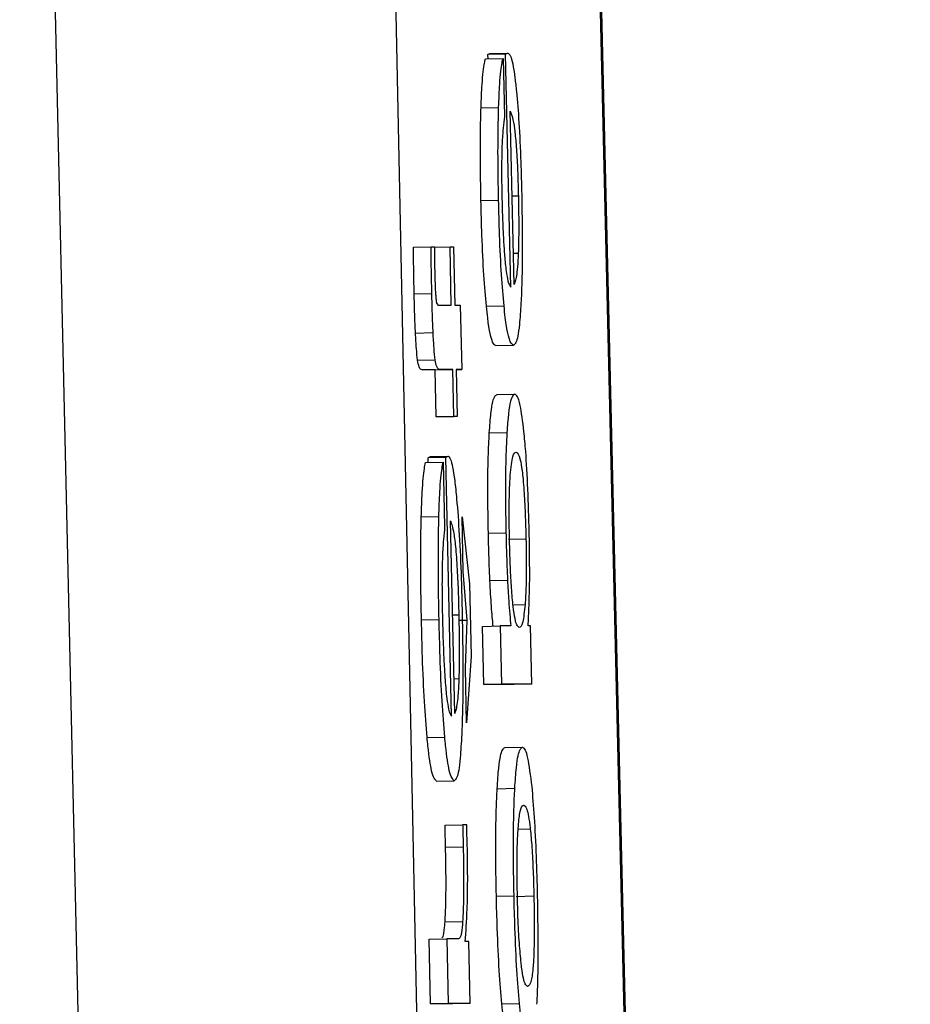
# Model space of a CAD drawing. Header units: inches. Extents: x 170 to 288, y 234 to 248.
# Tile 411 of 480: x 256.39484 to 256.40146, y 244.00317 to 244.01048. Entities that reach past the tile are written whole.
import ezdxf

# ---------------------------------------------------------------- set-up
doc = ezdxf.new("R2010")
doc.units = ezdxf.units.IN
doc.header["$LTSCALE"] = 0.25
doc.header["$MEASUREMENT"] = 0
doc.layers.add('STANDARD Z GUIDE MOTOR RH', color=7, linetype='Continuous')

msp = doc.modelspace()

# ---------------------------------------------------------------- linework, layer by layer
at = {"layer": 'STANDARD Z GUIDE MOTOR RH'}
for p, q in [((256.3972877, 243.9141631), (256.394841, 244.0222833)), ((256.3973944, 244.0222407), (256.3996175, 243.9141485)), ((256.3988731, 244.022257), (256.4014422, 243.9141547)), ((256.4014554, 243.9141489), (256.3988866, 244.022241)), ((256.3983002, 244.0101845), (256.3984313, 244.0101874)), ((256.3984495, 244.0102188), (256.3983184, 244.0102159)), ((256.3983193, 244.0101849), (256.3983184, 244.0102159)), ((256.3983359, 244.0102249), (256.398467, 244.0102278)), ((256.3984313, 244.0101874), (256.3984407, 244.0097564)), ((256.3984877, 244.0084905), (256.3984495, 244.0102188)), ((256.3982671, 244.0098214), (256.3983982, 244.0098243)), ((256.3985127, 244.0085085), (256.3984839, 244.0097969)), ((256.3985446, 244.0091661), (256.398498, 244.0091651)), ((256.3982668, 244.009134), (256.3983975, 244.0091369)), ((256.3977646, 244.0087858), (256.3978957, 244.0087887)), ((256.3978957, 244.0087887), (256.3979207, 244.0087887)), ((256.3979207, 244.0087862), (256.3980368, 244.0087887)), ((256.3980368, 244.0087887), (256.3980621, 244.0087888)), ((256.3980465, 244.0083573), (256.3980368, 244.0087887)), ((256.3980621, 244.0087888), (256.3980715, 244.0083573)), ((256.398544, 244.0087397), (256.3985074, 244.0087389)), ((256.3977708, 244.0084391), (256.3979019, 244.008442)), ((256.3979467, 244.0083573), (256.3980465, 244.0083573)), ((256.3980715, 244.0083573), (256.3981128, 244.0083573)), ((256.3981128, 244.0083573), (256.3981235, 244.0078785)), ((256.3983068, 244.0083478), (256.3984379, 244.0083507)), ((256.3977805, 244.0081494), (256.3979113, 244.0081523)), ((256.3983766, 244.0080566), (256.3985077, 244.0080596)), ((256.3977962, 244.0079473), (256.397927, 244.0079502)), ((256.3978303, 244.0078755), (256.3979614, 244.0078784)), ((256.397926, 244.0078755), (256.3978303, 244.0078755)), ((256.397926, 244.0078755), (256.3980571, 244.0078784)), ((256.3979338, 244.0075264), (256.397926, 244.0078755)), ((256.3980571, 244.0078784), (256.3979614, 244.0078784)), ((256.3980649, 244.0075293), (256.3980571, 244.0078784)), ((256.3980822, 244.0078785), (256.39809, 244.0075293)), ((256.3981235, 244.0078785), (256.3980822, 244.0078785)), ((256.3980822, 244.0078775), (256.3981235, 244.0078785)), ((256.3983866, 244.007693), (256.3985174, 244.0076959)), ((256.3979338, 244.0075264), (256.3980649, 244.0075293)), ((256.3979592, 244.0075264), (256.3979338, 244.0075264)), ((256.39809, 244.0075293), (256.3979592, 244.0075264)), ((256.39809, 244.0075293), (256.3980649, 244.0075293)), ((256.3983287, 244.0074079), (256.3984595, 244.0074109)), ((256.3978556, 244.0071872), (256.3979864, 244.0071901)), ((256.3980049, 244.007225), (256.3978738, 244.0072221)), ((256.3978747, 244.0071876), (256.3978738, 244.0072221)), ((256.3978913, 244.0072321), (256.3980221, 244.007235)), ((256.3979864, 244.0071901), (256.3979971, 244.0067112)), ((256.3980474, 244.0053046), (256.3980049, 244.007225)), ((256.3978234, 244.0067837), (256.3979542, 244.0067867)), ((256.3980721, 244.0053246), (256.3980402, 244.0067561)), ((256.398126, 244.0067836), (256.3981813, 244.0062873)), ((256.398135, 244.0063796), (256.398126, 244.0067836)), ((256.3983215, 244.0066627), (256.3984523, 244.0066657)), ((256.3986009, 244.0066185), (256.3984701, 244.0066156)), ((256.3981654, 244.0060179), (256.398135, 244.0063796)), ((256.3983331, 244.0063126), (256.3984639, 244.0063155)), ((256.3981813, 244.0062873), (256.3981932, 244.0057511)), ((256.3985105, 244.0061318), (256.3985944, 244.0061336)), ((256.3978247, 244.00602), (256.3979554, 244.0060229)), ((256.3981022, 244.0060553), (256.3980559, 244.0060543)), ((256.3981034, 244.0060166), (256.3981654, 244.0060179)), ((256.398151, 244.0056613), (256.3981654, 244.0060179)), ((256.398278, 244.0059714), (256.3984088, 244.0059743)), ((256.3982874, 244.0055404), (256.398278, 244.0059714)), ((256.3984088, 244.0059743), (256.3984185, 244.0055433)), ((256.3984889, 244.0059743), (256.3984088, 244.0059743)), ((256.3986357, 244.0059744), (256.3986169, 244.0059744)), ((256.398645, 244.0055434), (256.3986357, 244.0059744)), ((256.3981932, 244.0057511), (256.3981598, 244.0052548)), ((256.3981598, 244.0052548), (256.398151, 244.0056613)), ((256.3981028, 244.0055815), (256.3980665, 244.0055807)), ((256.3982874, 244.0055404), (256.3984185, 244.0055433)), ((256.3985143, 244.0055405), (256.3982874, 244.0055404)), ((256.398645, 244.0055434), (256.3984185, 244.0055433)), ((256.398645, 244.0055434), (256.3985143, 244.0055405)), ((256.3978669, 244.0051464), (256.3979977, 244.0051493)), ((256.3984442, 244.0050713), (256.398575, 244.0050743)), ((256.3979373, 244.0048229), (256.3980681, 244.0048258)), ((256.3983869, 244.0047666), (256.398518, 244.0047695)), ((256.3979999, 244.0044962), (256.3981307, 244.0044991)), ((256.3981607, 244.0044991), (256.3981307, 244.0044991)), ((256.3986331, 244.004466), (256.3985374, 244.0044639)), ((256.3980039, 244.0043316), (256.3981347, 244.0043345)), ((256.398381, 244.0039692), (256.3985121, 244.0039721)), ((256.3985286, 244.003967), (256.3986597, 244.0039699)), ((256.3979999, 244.0037776), (256.3981307, 244.0037805)), ((256.3978819, 244.0036482), (256.3980127, 244.0036511)), ((256.3978925, 244.0031694), (256.3978819, 244.0036482)), ((256.3980127, 244.0036511), (256.3980233, 244.0031723)), ((256.3980987, 244.0036511), (256.3980127, 244.0036511)), ((256.3981763, 244.0036312), (256.3981501, 244.0036312)), ((256.3981867, 244.0031723), (256.3981763, 244.0036312)), ((256.3978925, 244.0031694), (256.3980233, 244.0031723)), ((256.3980556, 244.0031694), (256.3978925, 244.0031694)), ((256.3981867, 244.0031723), (256.3980233, 244.0031723)), ((256.3981867, 244.0031723), (256.3980556, 244.0031694)), ((256.3984223, 244.0031695), (256.398553, 244.0031724))]:
    msp.add_line(p, q, dxfattribs=at)
for points, knots in [([(256.3982671, 244.0098214), (256.3982695, 244.0098826), (256.3982755, 244.0100319), (256.3982884, 244.01014), (256.3982977, 244.010175), (256.3983002, 244.0101845)], [0, 0, 0, 0, 0.336263, 0.819983, 1, 1, 1, 1]), ([(256.3983184, 244.0102159), (256.3983213, 244.010218), (256.3983271, 244.0102222), (256.3983332, 244.010224), (256.3983362, 244.0102249)], [0, 0, 0, 0, 0.499956, 1, 1, 1, 1]), ([(256.3983982, 244.0098243), (256.3984007, 244.0098855), (256.3984067, 244.0100348), (256.3984189, 244.0101429), (256.3984287, 244.0101779), (256.3984313, 244.0101874)], [0, 0, 0, 0, 0.336261, 0.819962, 1, 1, 1, 1]), ([(256.3984495, 244.0102188), (256.3984524, 244.0102209), (256.3984582, 244.0102251), (256.3984641, 244.0102269), (256.398467, 244.0102278)], [0, 0, 0, 0, 0.4999885, 1, 1, 1, 1]), ([(256.398467, 244.0102278), (256.3984733, 244.0102238), (256.3984902, 244.0102129), (256.3985122, 244.0101104), (256.3985265, 244.009977), (256.3985302, 244.0099421)], [0, 0, 0, 0, 0.305663, 0.818268, 1, 1, 1, 1]), ([(256.3985302, 244.0099421), (256.3985367, 244.0098697), (256.3985496, 244.0097244), (256.3985624, 244.0094443), (256.3985672, 244.0092578), (256.3985693, 244.0091774)], [0, 0, 0, 0, 0.361493, 0.724529, 1, 1, 1, 1]), ([(256.3982668, 244.009134), (256.3982653, 244.0092139), (256.3982618, 244.0094022), (256.3982622, 244.0096411), (256.3982658, 244.0097733), (256.3982671, 244.0098214)], [0, 0, 0, 0, 0.31952, 0.752524, 1, 1, 1, 1]), ([(256.3983975, 244.0091369), (256.398396, 244.0092169), (256.3983925, 244.0094051), (256.3983934, 244.009644), (256.3983969, 244.0097762), (256.3983982, 244.0098243)], [0, 0, 0, 0, 0.319512, 0.752467, 1, 1, 1, 1]), ([(256.3984407, 244.0097564), (256.3984375, 244.00973), (256.3984309, 244.0096767), (256.398426, 244.0095973), (256.3984235, 244.0095572)], [0, 0, 0, 0, 0.496137, 1, 1, 1, 1]), ([(256.3984839, 244.0097969), (256.3984948, 244.0097693), (256.3985098, 244.0097315), (256.3985276, 244.0095572), (256.3985376, 244.0094033), (256.3985418, 244.0092652), (256.398544, 244.0091879), (256.3985446, 244.0091661)], [0, 0, 0, 0, 0.451344, 0.619271, 0.788422, 0.940489, 1, 1, 1, 1]), ([(256.3984235, 244.0095572), (256.3984225, 244.0095298), (256.3984206, 244.0094738), (256.3984202, 244.0094056), (256.3984201, 244.0093707)], [0, 0, 0, 0, 0.490106, 1, 1, 1, 1]), ([(256.3984201, 244.0093707), (256.39842, 244.0093509), (256.3984199, 244.0093113), (256.3984208, 244.0092352), (256.3984219, 244.0091789), (256.3984226, 244.0091437)], [0, 0, 0, 0, 0.272685, 0.545294, 1, 1, 1, 1]), ([(256.3985446, 244.0091661), (256.3985457, 244.0090944), (256.398548, 244.0089504), (256.3985465, 244.0088103), (256.3985443, 244.0087489), (256.398544, 244.0087397)], [0, 0, 0, 0, 0.457768, 0.919069, 1, 1, 1, 1]), ([(256.3985693, 244.0091774), (256.3985713, 244.0090608), (256.3985753, 244.0088272), (256.3985721, 244.0085499), (256.3985663, 244.0084212), (256.398564, 244.008371)], [0, 0, 0, 0, 0.377507, 0.756879, 1, 1, 1, 1]), ([(256.3983068, 244.0083478), (256.3983004, 244.0084204), (256.3982876, 244.0085659), (256.3982736, 244.0088533), (256.3982689, 244.0090473), (256.3982668, 244.009134)], [0, 0, 0, 0, 0.355073, 0.7116, 1, 1, 1, 1]), ([(256.3984379, 244.0083507), (256.3984315, 244.0084233), (256.3984187, 244.0085688), (256.3984048, 244.0088563), (256.3983998, 244.0090502), (256.3983975, 244.0091369)], [0, 0, 0, 0, 0.35507, 0.711593, 1, 1, 1, 1]), ([(256.3984226, 244.0091437), (256.3984237, 244.0090989), (256.3984264, 244.0089912), (256.3984313, 244.0088929), (256.3984342, 244.0088355)], [0, 0, 0, 0, 0.415071, 1, 1, 1, 1]), ([(256.3977708, 244.0084391), (256.3977699, 244.0084902), (256.3977677, 244.008606), (256.3977657, 244.0087213), (256.3977646, 244.0087858)], [0, 0, 0, 0, 0.440638, 1, 1, 1, 1]), ([(256.3979019, 244.008442), (256.3979008, 244.0084931), (256.3978984, 244.0086089), (256.3978966, 244.0087242), (256.3978957, 244.0087887)], [0, 0, 0, 0, 0.440639, 1, 1, 1, 1]), ([(256.3979207, 244.0087887), (256.397921, 244.0087595), (256.3979215, 244.008701), (256.3979226, 244.0086415), (256.3979232, 244.0086117)], [0, 0, 0, 0, 0.498444, 1, 1, 1, 1]), ([(256.3984342, 244.0088355), (256.3984366, 244.0087968), (256.3984423, 244.0087055), (256.3984494, 244.0086446), (256.3984536, 244.0086095)], [0, 0, 0, 0, 0.4235771, 1, 1, 1, 1]), ([(256.398544, 244.0087397), (256.398542, 244.0087041), (256.3985362, 244.0085992), (256.3985246, 244.008542), (256.3985155, 244.0085164), (256.3985127, 244.0085085)], [0, 0, 0, 0, 0.261381, 0.769909, 1, 1, 1, 1]), ([(256.3979232, 244.0086117), (256.3979238, 244.0085877), (256.3979251, 244.0085331), (256.3979277, 244.0084657), (256.3979303, 244.0084312), (256.397931, 244.008421)], [0, 0, 0, 0, 0.356269, 0.80935, 1, 1, 1, 1]), ([(256.3984536, 244.0086095), (256.3984582, 244.0085824), (256.3984696, 244.008515), (256.3984809, 244.0084997), (256.3984877, 244.0084905)], [0, 0, 0, 0, 0.400849, 1, 1, 1, 1]), ([(256.3977805, 244.0081494), (256.3977785, 244.0081955), (256.3977744, 244.0082896), (256.397772, 244.0083887), (256.3977708, 244.0084391)], [0, 0, 0, 0, 0.4903877, 1, 1, 1, 1]), ([(256.3979113, 244.0081523), (256.3979094, 244.0081985), (256.3979056, 244.0082926), (256.3979032, 244.0083916), (256.3979019, 244.008442)], [0, 0, 0, 0, 0.490351, 1, 1, 1, 1]), ([(256.397931, 244.008421), (256.3979319, 244.0084104), (256.3979343, 244.0083833), (256.3979402, 244.0083609), (256.3979442, 244.0083587), (256.3979467, 244.0083573)], [0, 0, 0, 0, 0.191645, 0.491047, 1, 1, 1, 1]), ([(256.3983766, 244.0080566), (256.3983689, 244.0080612), (256.3983495, 244.0080726), (256.3983256, 244.0081788), (256.3983101, 244.0083178), (256.3983068, 244.0083478)], [0, 0, 0, 0, 0.338082, 0.857422, 1, 1, 1, 1]), ([(256.3985077, 244.0080596), (256.3985001, 244.0080641), (256.3984807, 244.0080755), (256.398456, 244.0081817), (256.3984411, 244.0083207), (256.3984379, 244.0083507)], [0, 0, 0, 0, 0.3380821, 0.8574405, 1, 1, 1, 1]), ([(256.398564, 244.008371), (256.3985604, 244.0083148), (256.3985507, 244.0081646), (256.3985301, 244.0080729), (256.398514, 244.0080633), (256.3985077, 244.0080596)], [0, 0, 0, 0, 0.2661712, 0.7120443, 1, 1, 1, 1]), ([(256.3977962, 244.0079473), (256.3977931, 244.0079737), (256.3977872, 244.0080252), (256.3977827, 244.0081088), (256.3977805, 244.0081494)], [0, 0, 0, 0, 0.513991, 1, 1, 1, 1]), ([(256.397927, 244.0079502), (256.3979239, 244.0079766), (256.397918, 244.0080281), (256.3979135, 244.0081117), (256.3979113, 244.0081523)], [0, 0, 0, 0, 0.5139759, 1, 1, 1, 1]), ([(256.3978303, 244.0078755), (256.3978259, 244.0078768), (256.3978182, 244.007879), (256.3978067, 244.0078917), (256.3977997, 244.0079286), (256.3977962, 244.0079473)], [0, 0, 0, 0, 0.390958, 0.691576, 1, 1, 1, 1]), ([(256.3979614, 244.0078784), (256.397957, 244.0078797), (256.3979493, 244.0078819), (256.3979379, 244.0078946), (256.3979306, 244.0079315), (256.397927, 244.0079502)], [0, 0, 0, 0, 0.390946, 0.691554, 1, 1, 1, 1]), ([(256.3983287, 244.0074079), (256.3983326, 244.0074597), (256.3983436, 244.0076073), (256.3983646, 244.0076828), (256.3983813, 244.0076905), (256.3983869, 244.007693)], [0, 0, 0, 0, 0.2649561, 0.7549128, 1, 1, 1, 1]), ([(256.3985177, 244.0076959), (256.39851, 244.0076913), (256.3984904, 244.0076794), (256.3984701, 244.0075709), (256.3984611, 244.0074353), (256.3984595, 244.0074109)], [0, 0, 0, 0, 0.346479, 0.882304, 1, 1, 1, 1]), ([(256.3985862, 244.0074176), (256.3985769, 244.0074913), (256.3985538, 244.0076744), (256.3985312, 244.0076879), (256.3985177, 244.0076959)], [0, 0, 0, 0, 0.402399, 1, 1, 1, 1]), ([(256.3983215, 244.0066627), (256.3983198, 244.0067641), (256.3983163, 244.0069672), (256.3983196, 244.0072297), (256.3983258, 244.0073513), (256.3983287, 244.0074079)], [0, 0, 0, 0, 0.347001, 0.695655, 1, 1, 1, 1]), ([(256.3984595, 244.0074109), (256.398456, 244.00734), (256.3984489, 244.0071978), (256.3984475, 244.0069213), (256.3984509, 244.0067389), (256.3984523, 244.0066657)], [0, 0, 0, 0, 0.372584, 0.748048, 1, 1, 1, 1]), ([(256.398625, 244.0066724), (256.3986221, 244.0067799), (256.3986163, 244.0069955), (256.3986015, 244.0072542), (256.3985906, 244.007371), (256.3985862, 244.0074176)], [0, 0, 0, 0, 0.373677, 0.749851, 1, 1, 1, 1]), ([(256.3984848, 244.0070941), (256.3984909, 244.0071483), (256.3985028, 244.0072558), (256.3985188, 244.0072619), (256.3985268, 244.007265)], [0, 0, 0, 0, 0.504163, 1, 1, 1, 1]), ([(256.3985268, 244.007265), (256.3985371, 244.0072584), (256.3985521, 244.0072489), (256.3985726, 244.0071365), (256.3985861, 244.0069985), (256.398596, 244.006811), (256.3985993, 244.0066823), (256.3986009, 244.0066185)], [0, 0, 0, 0, 0.373675, 0.541581, 0.711359, 0.856813, 1, 1, 1, 1]), ([(256.3978234, 244.0067837), (256.3978256, 244.006848), (256.3978308, 244.0070024), (256.3978426, 244.0071317), (256.3978524, 244.0071736), (256.3978556, 244.0071872)], [0, 0, 0, 0, 0.3249947, 0.7803053, 1, 1, 1, 1]), ([(256.3978738, 244.0072221), (256.3978767, 244.0072244), (256.3978825, 244.007229), (256.3978884, 244.007231), (256.3978913, 244.0072321)], [0, 0, 0, 0, 0.499882, 1, 1, 1, 1]), ([(256.3979542, 244.0067867), (256.3979563, 244.0068509), (256.3979614, 244.0070053), (256.397974, 244.0071347), (256.3979834, 244.0071765), (256.3979864, 244.0071901)], [0, 0, 0, 0, 0.324993, 0.780233, 1, 1, 1, 1]), ([(256.3980049, 244.007225), (256.3980078, 244.0072273), (256.3980136, 244.0072319), (256.3980195, 244.007234), (256.3980224, 244.007235)], [0, 0, 0, 0, 0.499882, 1, 1, 1, 1]), ([(256.3980224, 244.007235), (256.3980286, 244.0072305), (256.3980443, 244.0072189), (256.3980668, 244.007109), (256.3980814, 244.0069654), (256.3980862, 244.0069176)], [0, 0, 0, 0, 0.301437, 0.767471, 1, 1, 1, 1]), ([(256.3984789, 244.0066095), (256.3984777, 244.006674), (256.3984754, 244.0068034), (256.3984778, 244.006979), (256.3984825, 244.0070557), (256.3984848, 244.0070941)], [0, 0, 0, 0, 0.330862, 0.664072, 1, 1, 1, 1]), ([(256.3980862, 244.0069176), (256.398093, 244.006833), (256.3981065, 244.0066637), (256.3981203, 244.0063541), (256.3981251, 244.0061529), (256.3981272, 244.0060678)], [0, 0, 0, 0, 0.36554, 0.731477, 1, 1, 1, 1]), ([(256.3978247, 244.00602), (256.397823, 244.0061093), (256.3978188, 244.0063277), (256.3978189, 244.0065914), (256.3978224, 244.0067394), (256.3978234, 244.0067837)], [0, 0, 0, 0, 0.326478, 0.798331, 1, 1, 1, 1]), ([(256.3979554, 244.0060229), (256.3979537, 244.0061122), (256.3979495, 244.0063306), (256.3979502, 244.0065943), (256.3979533, 244.0067423), (256.3979542, 244.0067867)], [0, 0, 0, 0, 0.32648, 0.798336, 1, 1, 1, 1]), ([(256.3980402, 244.0067561), (256.3980486, 244.0067333), (256.3980617, 244.0066977), (256.3980793, 244.0065539), (256.3980913, 244.0063854), (256.3980986, 244.0062084), (256.3981011, 244.0061002), (256.3981022, 244.0060553)], [0, 0, 0, 0, 0.336428, 0.52622, 0.717812, 0.882965, 1, 1, 1, 1]), ([(256.3979971, 244.0067112), (256.3979939, 244.0066815), (256.3979875, 244.0066216), (256.3979828, 244.006534), (256.3979805, 244.0064899)], [0, 0, 0, 0, 0.495596, 1, 1, 1, 1]), ([(256.3983331, 244.0063126), (256.3983311, 244.0063589), (256.3983263, 244.0064723), (256.3983233, 244.006592), (256.3983215, 244.0066627)], [0, 0, 0, 0, 0.408708, 1, 1, 1, 1]), ([(256.3984523, 244.0066657), (256.3984534, 244.0066169), (256.3984562, 244.0064974), (256.398461, 244.0063831), (256.3984639, 244.0063155)], [0, 0, 0, 0, 0.408493, 1, 1, 1, 1]), ([(256.3986285, 244.0063154), (256.3986285, 244.0063634), (256.3986286, 244.0064774), (256.3986263, 244.0066009), (256.398625, 244.0066724)], [0, 0, 0, 0, 0.420743, 1, 1, 1, 1]), ([(256.3985061, 244.0061196), (256.3985018, 244.0061619), (256.3984937, 244.0062403), (256.3984846, 244.006409), (256.3984808, 244.0065344), (256.3984791, 244.0066012), (256.3984789, 244.0066095)], [0, 0, 0, 0, 0.354458, 0.656129, 0.957156, 1, 1, 1, 1]), ([(256.3986009, 244.0066185), (256.3986019, 244.0065572), (256.398604, 244.0064343), (256.3986018, 244.0062577), (256.398597, 244.0061774), (256.3985944, 244.0061336)], [0, 0, 0, 0, 0.3120481, 0.6255663, 1, 1, 1, 1]), ([(256.3979805, 244.0064899), (256.3979796, 244.0064632), (256.3979777, 244.0064004), (256.3979775, 244.0063256), (256.3979773, 244.0062827)], [0, 0, 0, 0, 0.4252573, 1, 1, 1, 1]), ([(256.3983578, 244.0059714), (256.3983533, 244.0060183), (256.3983439, 244.0061145), (256.3983368, 244.0062455), (256.3983331, 244.0063126)], [0, 0, 0, 0, 0.488072, 1, 1, 1, 1]), ([(256.3984639, 244.0063155), (256.3984668, 244.0062625), (256.3984741, 244.0061296), (256.3984834, 244.0060326), (256.3984889, 244.0059743)], [0, 0, 0, 0, 0.399105, 1, 1, 1, 1]), ([(256.3986169, 244.0059744), (256.3986194, 244.0060223), (256.3986244, 244.0061198), (256.3986271, 244.0062495), (256.3986285, 244.0063154)], [0, 0, 0, 0, 0.491892, 1, 1, 1, 1]), ([(256.3979773, 244.0062827), (256.3979774, 244.0062604), (256.3979776, 244.0062159), (256.3979783, 244.0061314), (256.3979796, 244.0060692), (256.3979805, 244.0060304)], [0, 0, 0, 0, 0.273777, 0.547362, 1, 1, 1, 1]), ([(256.3985515, 244.0059631), (256.3985454, 244.0059665), (256.398535, 244.0059722), (256.3985197, 244.0060204), (256.3985107, 244.0060861), (256.3985061, 244.0061196)], [0, 0, 0, 0, 0.412209, 0.700332, 1, 1, 1, 1]), ([(256.3985944, 244.0061336), (256.3985889, 244.0060839), (256.3985765, 244.0059721), (256.3985604, 244.0059663), (256.3985515, 244.0059631)], [0, 0, 0, 0, 0.44497, 1, 1, 1, 1]), ([(256.3978669, 244.0051464), (256.39786, 244.005231), (256.3978463, 244.0054005), (256.397832, 244.0057182), (256.3978269, 244.0059276), (256.3978247, 244.00602)], [0, 0, 0, 0, 0.358332, 0.71705, 1, 1, 1, 1]), ([(256.3979977, 244.0051493), (256.3979908, 244.005234), (256.397977, 244.0054034), (256.3979632, 244.0057211), (256.3979578, 244.0059305), (256.3979554, 244.0060229)], [0, 0, 0, 0, 0.358334, 0.717039, 1, 1, 1, 1]), ([(256.3979805, 244.0060304), (256.3979817, 244.0059822), (256.3979848, 244.0058635), (256.3979899, 244.0057534), (256.397993, 244.0056879)], [0, 0, 0, 0, 0.4058, 1, 1, 1, 1]), ([(256.3981022, 244.0060553), (256.3981039, 244.0059677), (256.3981072, 244.0057943), (256.3981043, 244.0056519), (256.3981028, 244.0055815)], [0, 0, 0, 0, 0.505045, 1, 1, 1, 1]), ([(256.3981272, 244.0060678), (256.3981296, 244.0059276), (256.3981345, 244.0056463), (256.3981309, 244.0053453), (256.3981253, 244.0052095), (256.3981238, 244.0051718)], [0, 0, 0, 0, 0.4178744, 0.8385066, 1, 1, 1, 1]), ([(256.397993, 244.0056879), (256.3979953, 244.0056484), (256.3980012, 244.0055487), (256.3980084, 244.0054789), (256.3980127, 244.0054368)], [0, 0, 0, 0, 0.396248, 1, 1, 1, 1]), ([(256.3981028, 244.0055815), (256.3981007, 244.005538), (256.398095, 244.0054209), (256.3980831, 244.005359), (256.3980745, 244.0053322), (256.3980721, 244.0053246)], [0, 0, 0, 0, 0.298295, 0.802728, 1, 1, 1, 1]), ([(256.3980127, 244.0054368), (256.3980173, 244.0054072), (256.3980288, 244.0053325), (256.3980404, 244.0053151), (256.3980474, 244.0053046)], [0, 0, 0, 0, 0.3967422, 1, 1, 1, 1]), ([(256.3979373, 244.0048229), (256.3979252, 244.0048344), (256.3979041, 244.0048545), (256.3978792, 244.0050149), (256.3978689, 244.0051254), (256.3978669, 244.0051464)], [0, 0, 0, 0, 0.524393, 0.909762, 1, 1, 1, 1]), ([(256.3980681, 244.0048258), (256.398056, 244.0048373), (256.3980351, 244.0048574), (256.3980107, 244.0050179), (256.3979998, 244.0051283), (256.3979977, 244.0051493)], [0, 0, 0, 0, 0.524375, 0.909745, 1, 1, 1, 1]), ([(256.3981238, 244.0051718), (256.3981202, 244.0051084), (256.3981112, 244.0049499), (256.3980911, 244.0048418), (256.398075, 244.0048306), (256.3980681, 244.0048258)], [0, 0, 0, 0, 0.276491, 0.692165, 1, 1, 1, 1]), ([(256.3983869, 244.0047666), (256.3983907, 244.0048212), (256.398401, 244.0049713), (256.3984216, 244.0050588), (256.3984381, 244.0050679), (256.3984442, 244.0050713)], [0, 0, 0, 0, 0.264143, 0.726636, 1, 1, 1, 1]), ([(256.398518, 244.0047695), (256.3985218, 244.0048241), (256.3985321, 244.0049742), (256.3985527, 244.0050617), (256.3985692, 244.0050709), (256.3985753, 244.0050743)], [0, 0, 0, 0, 0.264143, 0.726636, 1, 1, 1, 1]), ([(256.3985753, 244.0050743), (256.3985879, 244.0050649), (256.3986103, 244.0050484), (256.3986334, 244.0048631), (256.3986435, 244.0047825)], [0, 0, 0, 0, 0.564819, 1, 1, 1, 1]), ([(256.398381, 244.0039692), (256.3983791, 244.0040841), (256.3983754, 244.0043144), (256.3983785, 244.0045903), (256.3983845, 244.0047164), (256.3983869, 244.0047666)], [0, 0, 0, 0, 0.374287, 0.750794, 1, 1, 1, 1]), ([(256.3985121, 244.0039721), (256.39851, 244.004087), (256.398506, 244.0043173), (256.3985096, 244.0045932), (256.3985156, 244.0047193), (256.398518, 244.0047695)], [0, 0, 0, 0, 0.374288, 0.750796, 1, 1, 1, 1]), ([(256.3986435, 244.0047825), (256.3986499, 244.004711), (256.3986627, 244.0045678), (256.3986771, 244.0042736), (256.3986823, 244.0040699), (256.3986848, 244.0039722)], [0, 0, 0, 0, 0.341554, 0.684079, 1, 1, 1, 1]), ([(256.3985418, 244.0044547), (256.3985456, 244.0044995), (256.3985563, 244.0046233), (256.3985734, 244.0046416), (256.398584, 244.0046431), (256.3985853, 244.0046433)], [0, 0, 0, 0, 0.33337, 0.921973, 1, 1, 1, 1]), ([(256.3985853, 244.0046433), (256.3985917, 244.0046395), (256.3986063, 244.0046309), (256.3986224, 244.0045573), (256.3986319, 244.0044766), (256.3986331, 244.004466)], [0, 0, 0, 0, 0.408995, 0.922281, 1, 1, 1, 1]), ([(256.3980039, 244.0043316), (256.3980035, 244.0043486), (256.3980027, 244.0043826), (256.3980013, 244.0044375), (256.3980004, 244.0044753), (256.3979999, 244.0044962)], [0, 0, 0, 0, 0.309813, 0.619592, 1, 1, 1, 1]), ([(256.3981307, 244.0044991), (256.3981312, 244.0044821), (256.3981323, 244.0044482), (256.3981336, 244.0043933), (256.3981343, 244.0043554), (256.3981347, 244.0043345)], [0, 0, 0, 0, 0.309752, 0.619534, 1, 1, 1, 1]), ([(256.398166, 244.004322), (256.3981643, 244.0043734), (256.3981624, 244.0044328), (256.3981609, 244.0044912), (256.3981607, 244.0044991)], [0, 0, 0, 0, 0.864409, 1, 1, 1, 1]), ([(256.3985374, 244.0039721), (256.3985363, 244.0040377), (256.398534, 244.0041692), (256.3985359, 244.0043384), (256.3985399, 244.0044179), (256.3985418, 244.0044547)], [0, 0, 0, 0, 0.347875, 0.697316, 1, 1, 1, 1]), ([(256.3986331, 244.004466), (256.3986371, 244.0044242), (256.3986451, 244.0043404), (256.3986547, 244.0041598), (256.3986581, 244.0040319), (256.3986597, 244.0039699)], [0, 0, 0, 0, 0.339143, 0.680089, 1, 1, 1, 1]), ([(256.3979999, 244.0037776), (256.3980022, 244.0038233), (256.3980068, 244.0039148), (256.3980079, 244.0041149), (256.3980053, 244.0042584), (256.3980039, 244.0043316)], [0, 0, 0, 0, 0.328183, 0.657535, 1, 1, 1, 1]), ([(256.3981347, 244.0043345), (256.3981363, 244.0042508), (256.3981392, 244.0040995), (256.3981372, 244.0039045), (256.3981328, 244.0038208), (256.3981307, 244.0037805)], [0, 0, 0, 0, 0.390722, 0.706237, 1, 1, 1, 1]), ([(256.3981501, 244.0036312), (256.3981554, 244.0037046), (256.3981637, 244.0038195), (256.3981689, 244.0040542), (256.3981676, 244.0042185), (256.3981662, 244.0043085), (256.398166, 244.004322)], [0, 0, 0, 0, 0.447382, 0.699979, 0.954853, 1, 1, 1, 1]), ([(256.3984223, 244.0031695), (256.3984155, 244.003247), (256.398402, 244.0034022), (256.398388, 244.0036962), (256.398383, 244.0038892), (256.398381, 244.0039692)], [0, 0, 0, 0, 0.368126, 0.738066, 1, 1, 1, 1]), ([(256.398553, 244.0031724), (256.3985463, 244.0032499), (256.3985327, 244.0034051), (256.3985192, 244.0036991), (256.3985142, 244.0038921), (256.3985121, 244.0039721)], [0, 0, 0, 0, 0.368136, 0.738064, 1, 1, 1, 1]), ([(256.3985634, 244.0034868), (256.3985589, 244.0035345), (256.39855, 244.0036305), (256.3985411, 244.0038115), (256.3985384, 244.0039282), (256.3985374, 244.0039721)], [0, 0, 0, 0, 0.381858, 0.767004, 1, 1, 1, 1]), ([(256.3986597, 244.0039699), (256.3986613, 244.0038817), (256.3986638, 244.0037337), (256.3986605, 244.0035551), (256.3986537, 244.0034206), (256.398638, 244.0033141), (256.3986228, 244.0033046), (256.3986134, 244.0032988)], [0, 0, 0, 0, 0.191658, 0.321565, 0.451195, 0.660075, 1, 1, 1, 1]), ([(256.3986848, 244.0039722), (256.3986869, 244.0038505), (256.3986913, 244.0036061), (256.3986876, 244.0033297), (256.398682, 244.0032073), (256.3986801, 244.0031657)], [0, 0, 0, 0, 0.3957441, 0.7946982, 1, 1, 1, 1]), ([(256.3979764, 244.0036592), (256.3979793, 244.0036614), (256.3979868, 244.0036671), (256.3979946, 244.0037097), (256.3979988, 244.0037644), (256.3979999, 244.0037776)], [0, 0, 0, 0, 0.3168181, 0.8349296, 1, 1, 1, 1]), ([(256.3981307, 244.0037805), (256.3981279, 244.0037502), (256.3981192, 244.0036566), (256.398107, 244.0036534), (256.3980987, 244.0036511)], [0, 0, 0, 0, 0.3237922, 1, 1, 1, 1]), ([(256.3986134, 244.0032988), (256.3986074, 244.003302), (256.3985928, 244.0033096), (256.3985751, 244.0033784), (256.398565, 244.0034715), (256.3985634, 244.0034868)], [0, 0, 0, 0, 0.374992, 0.897082, 1, 1, 1, 1]), ([(256.3984939, 244.0028649), (256.3984862, 244.0028694), (256.3984665, 244.002881), (256.3984415, 244.0029896), (256.3984259, 244.0031356), (256.3984223, 244.0031695)], [0, 0, 0, 0, 0.332338, 0.84466, 1, 1, 1, 1]), ([(256.3986247, 244.0028678), (256.3986171, 244.0028724), (256.3985978, 244.0028839), (256.3985722, 244.0029925), (256.3985567, 244.0031385), (256.398553, 244.0031724)], [0, 0, 0, 0, 0.332322, 0.844664, 1, 1, 1, 1])]:
    msp.add_open_spline(points, degree=3, knots=knots, dxfattribs=at)

doc.saveas('drawing.dxf')
